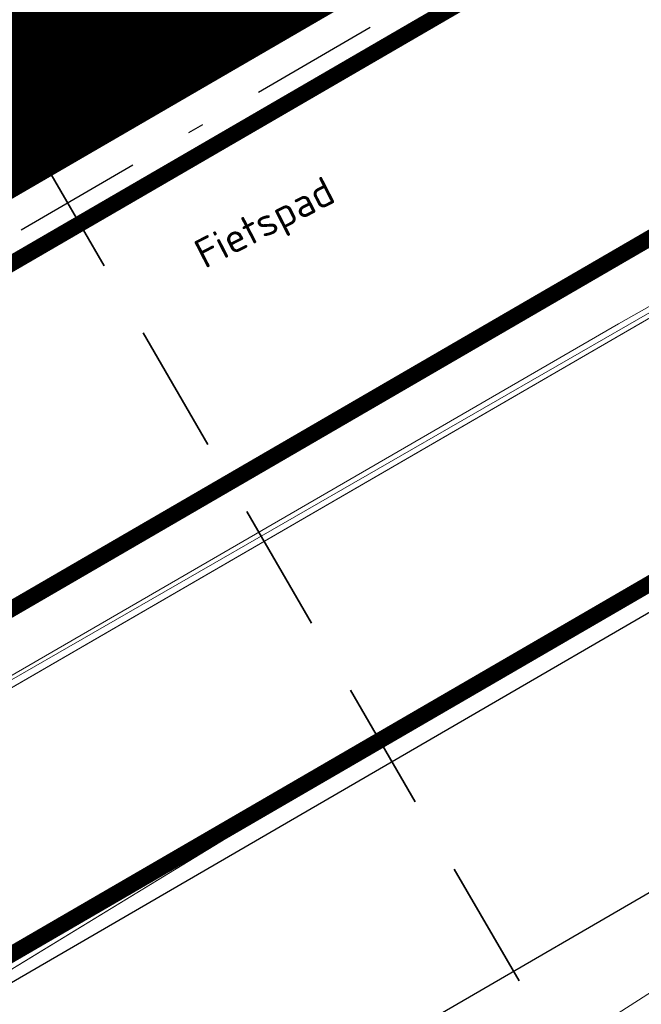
# Model space of a CAD drawing. Header units: metres. Extents: x 163628 to 167855, y 402678 to 405435.
# Tile 403 of 656: x 167381.38 to 167385.23, y 404847.57 to 404853.67. Entities that reach past the tile are written whole.
import ezdxf
from ezdxf import colors
from ezdxf.entities.mleader import LeaderData, LeaderLine
from ezdxf.math import Vec2, Vec3

# ---------------------------------------------------------------- set-up
doc = ezdxf.new("R2010")
doc.units = ezdxf.units.M
for name, pattern in [('X-CA190022.004-UO-DWM_Snelfietsroute$0$1-2', [3, 0, -2, 1]), ('X-CA190022.004-UO-DWM_Snelfietsroute$0$VH-GELEIDEBAND_50X200', [8, 4, -2, 0, -2]), ('X-CA190022.004-UO-WHM_Riolering nieuw$0$RI-HWA_PVC', [6.4, 4, -2.4])]:
    doc.linetypes.add(name, pattern=pattern)
doc.layers.get('0').update_dxf_attribs({"lineweight": 25})
for name, color, linetype, lineweight in [('X-CA190022.004-UO-BGT_Ondergrond$0$GE_316_WGDFietspad_Vlak_GEM', 253, 'Continuous', 9), ('X-CA190022.004-UO-BGT_Ondergrond$0$GE_367_OWGBerm_groenvoorziening_grasenk_GEM', 253, 'Continuous', 9), ('X-CA190022.004-UO-DTM inmeting$0$B-WE-AL-AANPIJLING-T18', 246, 'Continuous', 0), ('X-CA190022.004-UO-DTM inmeting$0$B-WE-GW-WATERGANG_INSTEEK-G', 246, 'Continuous', 0), ('X-CA190022.004-UO-DTM inmeting$0$B-WE-VH-VERHARDING_ASFALT-G', 246, 'Continuous', 0), ('X-CA190022.004-UO-DWM_Snelfietsroute$0$N-WE-GW-BERM-G', 125, 'Continuous', 25), ('X-CA190022.004-UO-DWM_Snelfietsroute$0$N-WE-VH-KANTOPSLUITING_ACHTERKANTBAND-G', 125, 'Continuous', 25), ('X-CA190022.004-UO-DWM_Snelfietsroute$0$N-WE-VH-KANTOPSLUITING_GELEIDEBAND_50X200-G', 125, 'X-CA190022.004-UO-DWM_Snelfietsroute$0$VH-GELEIDEBAND_50X200', 25), ('X-CA190022.004-UO-DWM_Snelfietsroute$0$N-WE-VH-KANTVERHARDING-G', 125, 'Continuous', 25), ('X-CA190022.004-UO-DWM_Snelfietsroute$0$N-WE-VW-MARKERING_LANGS_STREEP_12-G', 7, 'X-CA190022.004-UO-DWM_Snelfietsroute$0$1-2', 35), ('X-CA190022.004-UO-DWM_Snelfietsroute$0$N-WE-VW-MARKERING_LANGS_STREEP_DOORGETROKKEN_010-G', 125, 'Continuous', 25), ('X-CA190022.004-UO-KAD_Percelen$0$B-WE-KG-GRENS_PERCEEL-GV', 150, 'Continuous', 9), ('X-CA190022.004-UO-TXT_Tekst 1op200$0$X-XX-AL-T25- LEADER BOVENGROND EN ONDERGRONDSE INFRA', 7, 'Continuous', 25), ('X-CA190022.004-UO-WHM_Riolering nieuw$0$N-WE-RI-HWA_TRANSPORTLEIDING_PVC_160-G', 150, 'X-CA190022.004-UO-WHM_Riolering nieuw$0$RI-HWA_PVC', 35)]:
    doc.layers.add(name, color=color, linetype=linetype, lineweight=lineweight)
doc.layers.add('X-CA190022.004-UO-DTM inmeting$0$X-XX-AL-MEETPUNT-S', color=246, linetype='Continuous', lineweight=0, plot=False)
for name, color, linetype, lineweight, transparency in [('X-CA190022.004-UO-KL_Wenstracé_v0.3$0$N-WE-KL-TRACE_WENSTRACE-G 1.0m', 74, 'Continuous', 35, 0.6), ('X-CA190022.004-UO-KLIC$0$B-WE-KL-ET_LS-G', 42, 'X-CA190022.004-UO-KLIC$0$1-200 LAAGSPANNING', 0, 0.25), ('X-CA190022.004-UO-KLIC$0$B-WE-KL-ET_LS_KABELBED-G', 42, 'X-CA190022.004-UO-KLIC$0$1-200 LAAGSPANNING', 0, 0.25)]:
    doc.layers.add(name, color=color, linetype=linetype, lineweight=lineweight, transparency=transparency)
doc.styles.add('X-CA190022.004-UO-DTM inmeting$0$NLCS-ISO', font='isocpeur.ttf', dxfattribs={"height": 2.5})
doc.styles.add('X-CA190022.004-UO-KLIC$0$NLCS-ISO', font='NLCS-ISO.ttf')
doc.styles.add('X-CA190022.004-UO-TXT_Tekst 1op200$0$NLCS-ISO-M200-T25', font='NLCS-ISO.ttf', dxfattribs={"height": 0.5})
doc.linetypes.add('X-CA190022.004-UO-KLIC$0$1-200 LAAGSPANNING', pattern='A,1.5,-0.6,["LS",X-CA190022.004-UO-KLIC$0$NLCS-ISO,S=0.24,R=0,X=-0.45,Y=-0.12],-0.05', length=2.15)

# ---------------------------------------------------------------- blocks, each defined once
blk = doc.blocks.new('X-CA190022.004-UO-DTM inmeting$0$punt')
at = {"color": 0, "lineweight": -2}
blk.add_line((0, 0), (0, 0), dxfattribs=at)

msp = doc.modelspace()

# ---------------------------------------------------------------- linework, layer by layer
at = {"layer": 'X-CA190022.004-UO-BGT_Ondergrond$0$GE_316_WGDFietspad_Vlak_GEM', "flags": 128}
for points in [[(167368.981, 404846.466), (167381.557, 404853.698), (167382.306, 404854.129), (167386.437, 404856.505), (167387.316, 404857.01), (167388.203, 404857.52), (167398.04, 404863.177)], [(167400.407, 404860.553), (167389.923, 404854.524), (167320.883, 404814.824), (167303.817, 404805.142)]]:
    msp.add_lwpolyline(points, dxfattribs=at)
at = {"layer": 'X-CA190022.004-UO-BGT_Ondergrond$0$GE_367_OWGBerm_groenvoorziening_grasenk_GEM', "flags": 128}
for points in [[(167303.817, 404805.142), (167320.883, 404814.824), (167389.923, 404854.524), (167400.407, 404860.553)], [(167381.557, 404853.698), (167368.981, 404846.466), (167368.252, 404847.792), (167380.788, 404854.987), (167381.557, 404853.698)]]:
    msp.add_lwpolyline(points, dxfattribs=at)
at = {"layer": 'X-CA190022.004-UO-DTM inmeting$0$B-WE-GW-WATERGANG_INSTEEK-G'}
msp.add_polyline3d([(167424.087, 404868.605, 8.97), (167423.711, 404868.842, 8.959), (167422.989, 404868.93, 8.938), (167422.009, 404868.765, 8.935), (167416.289, 404865.999, 8.928), (167408.983, 404861.929, 8.926), (167399.57, 404856.066, 8.98), (167393.098, 404852.33, 8.886), (167387.013, 404848.752, 8.898), (167380.301, 404844.453, 8.818), (167372.705, 404839.84, 8.811)], dxfattribs=at)
at = {"layer": 'X-CA190022.004-UO-DTM inmeting$0$B-WE-VH-VERHARDING_ASFALT-G'}
for points in [[(167430.8, 404875.151, 9.098), (167423.159, 404870.896, 9.039), (167419.885, 404869.491, 9.019), (167415.21, 404867.573, 8.994), (167410.262, 404865.382, 8.975), (167407.47, 404864.131, 8.981), (167402.865, 404861.819, 9), (167397.822, 404858.933, 8.986), (167391.29, 404855.292, 8.963), (167385.092, 404851.787, 8.956), (167378.108, 404847.743, 8.957), (167370.351, 404843.291, 8.955)], [(167413.376, 404870.576, 9.069), (167409.294, 404868.793, 9.051), (167402.946, 404865.807, 9.04), (167397.19, 404862.576, 9.045), (167392.231, 404859.773, 9.029), (167387.419, 404856.919, 9.034), (167386.497, 404856.528, 9.036), (167382.221, 404854.07, 9.037), (167381.527, 404853.671, 9.03), (167374.765, 404849.697, 9.029), (167368.935, 404846.429, 9.02)]]:
    msp.add_polyline3d(points, dxfattribs=at)
at = {"layer": 'X-CA190022.004-UO-DWM_Snelfietsroute$0$N-WE-GW-BERM-G', "elevation": 9.3202, "flags": 128}
msp.add_lwpolyline([(167330.5885, 404816.5251), (167397.5135, 404855.3677)], dxfattribs=at)
at = {"layer": 'X-CA190022.004-UO-DWM_Snelfietsroute$0$N-WE-VH-KANTOPSLUITING_ACHTERKANTBAND-G', "ltscale": 0.2, "flags": 128}
msp.add_lwpolyline([(167319.5226, 404816.7296), (167321.4679, 404817.8427), (167322.3338, 404818.3399), (167323.1993, 404818.8378), (167324.0645, 404819.3362), (167324.9294, 404819.8352), (167325.7939, 404820.3348), (167326.6581, 404820.835), (167327.5219, 404821.3358), (167327.7272, 404821.455), (167394.6523, 404860.2976)], dxfattribs=at)
at = {"layer": 'X-CA190022.004-UO-DWM_Snelfietsroute$0$N-WE-VH-KANTOPSLUITING_GELEIDEBAND_50X200-G', "ltscale": 0.2, "flags": 128}
msp.add_lwpolyline([(167319.6226, 404816.5564), (167321.5674, 404817.6692), (167322.4334, 404818.1665), (167323.299, 404818.6644), (167324.1643, 404819.1629), (167325.0293, 404819.662), (167325.894, 404820.1617), (167326.7583, 404820.6619), (167327.6222, 404821.1628), (167327.8276, 404821.282), (167394.7527, 404860.1246)], dxfattribs=at)
at = {"layer": 'X-CA190022.004-UO-DWM_Snelfietsroute$0$N-WE-VH-KANTVERHARDING-G', "elevation": 9.3952}
msp.add_lwpolyline([(167329.8355, 404817.8224), (167396.7606, 404856.6651)], dxfattribs=at)
at = {"layer": 'X-CA190022.004-UO-DWM_Snelfietsroute$0$N-WE-VW-MARKERING_LANGS_STREEP_12-G', "linetype": 'X-CA190022.004-UO-DWM_Snelfietsroute$0$1-2', "const_width": 0.1, "flags": 128}
msp.add_lwpolyline([(167321.0534, 404815.0695, 0.001527), (167328.8316, 404819.5522), (167395.7566, 404858.3948, 0.023806), (167403.7512, 404863.5585, 0.023806)], format="xyb", dxfattribs=at)
at = {"layer": 'X-CA190022.004-UO-DWM_Snelfietsroute$0$N-WE-VW-MARKERING_LANGS_STREEP_DOORGETROKKEN_010-G', "const_width": 0.1, "flags": 128}
msp.add_lwpolyline([(167327.9029, 404821.1522), (167394.828, 404859.9949)], dxfattribs=at)
at = {"layer": 'X-CA190022.004-UO-DWM_Snelfietsroute$0$N-WE-VW-MARKERING_LANGS_STREEP_DOORGETROKKEN_010-G', "const_width": 0.1, "elevation": 9.3952, "flags": 128}
msp.add_lwpolyline([(167329.7602, 404817.9522), (167396.6853, 404856.7948)], dxfattribs=at)
at = {"layer": 'X-CA190022.004-UO-KAD_Percelen$0$B-WE-KG-GRENS_PERCEEL-GV', "flags": 128}
for points in [[(167511.504, 404935.8805), (167496.16, 404925.178), (167486.582, 404918.497), (167454.68, 404896.207), (167443.858, 404889.362), (167434.758, 404883.606), (167431.634, 404881.63), (167426.533, 404878.405), (167423.954, 404876.773), (167419.395, 404873.889), (167413.139, 404869.932), (167404.654, 404864.349), (167388.083, 404853.445), (167351.109, 404832.026)], [(167351.109, 404832.026), (167388.083, 404853.445), (167404.654, 404864.349), (167413.139, 404869.932), (167419.395, 404873.889), (167419.331, 404879.921), (167404.164, 404870.058), (167382.833, 404856.187), (167374.007, 404851.05), (167366.213, 404846.514)]]:
    msp.add_lwpolyline(points, dxfattribs=at)
at = {"layer": 'X-CA190022.004-UO-KL_Wenstracé_v0.3$0$N-WE-KL-TRACE_WENSTRACE-G 1.0m', "ltscale": 0.2, "const_width": 1, "flags": 128}
msp.add_lwpolyline([(167369.6499, 404846.3646), (167373.1095, 404848.3725), (167377.4339, 404850.8823), (167381.7583, 404853.3922), (167386.0827, 404855.902), (167387.3651, 404856.6463), (167390.3606, 404858.3849)], dxfattribs=at)
at = {"layer": 'X-CA190022.004-UO-KLIC$0$B-WE-KL-ET_LS-G'}
msp.add_lwpolyline([(167367.858, 404839.569), (167388.501, 404852.166), (167400.462, 404859.464), (167402.054, 404860.438), (167367.858, 404839.569), (167388.501, 404852.166), (167400.462, 404859.464), (167402.054, 404860.438)], dxfattribs=at)
at = {"layer": 'X-CA190022.004-UO-KLIC$0$B-WE-KL-ET_LS_KABELBED-G'}
msp.add_lwpolyline([(167229.408, 404765.532), (167230.078, 404765.306), (167235.706, 404768.097), (167258.199, 404779.249), (167267.462, 404783.842), (167268.385, 404784.323), (167280.358, 404790.876), (167302.33, 404802.902), (167323.774, 404814.639), (167346.185, 404826.906), (167354.641, 404831.534), (167355.547, 404832.057), (167367.858, 404839.569), (167388.501, 404852.166), (167400.462, 404859.464), (167402.054, 404860.438)], dxfattribs=at)
at = {"layer": 'X-CA190022.004-UO-WHM_Riolering nieuw$0$N-WE-RI-HWA_TRANSPORTLEIDING_PVC_160-G', "ltscale": 0.2, "flags": 128}
msp.add_lwpolyline([(167380.8609, 404853.9466), (167384.9419, 404846.9151)], dxfattribs=at)

# ---------------------------------------------------------------- block references
at = {"layer": 'X-CA190022.004-UO-DTM inmeting$0$X-XX-AL-MEETPUNT-S', "linetype": 'ByBlock', "lineweight": -2}
for p in [(167381.527, 404853.671, 9.03), (167385.092, 404851.787, 8.956)]:
    msp.add_blockref('X-CA190022.004-UO-DTM inmeting$0$punt', p, dxfattribs=at)

# ---------------------------------------------------------------- texts
at = {"layer": 'X-CA190022.004-UO-DTM inmeting$0$B-WE-AL-AANPIJLING-T18', "linetype": 'ByBlock', "insert": (167382.9104, 404852.3931), "char_height": 0.18, "attachment_point": 5, "rotation": 27.16151, "style": 'X-CA190022.004-UO-DTM inmeting$0$NLCS-ISO'}
msp.add_mtext_dynamic_manual_height_columns('Fietspad', width=2.268836, gutter_width=12.201, heights=[1.0103], dxfattribs=at)

# ---------------------------------------------------------------- next in the draw order: leaders
at = {"layer": 'X-CA190022.004-UO-TXT_Tekst 1op200$0$X-XX-AL-T25- LEADER BOVENGROND EN ONDERGRONDSE INFRA'}
ml = msp.add_multileader_mtext('Standard', dxfattribs=at)
ml.set_content('Turfven, aanbrengen straatkolken met streklaag in berm, water vanaf percelen afvangen in berm (opsluitband met 5cm zicht) en afvoeren richting bestaande watergang.', color=256, style='X-CA190022.004-UO-TXT_Tekst 1op200$0$NLCS-ISO-M200-T25')
ml.set_leader_properties(color=256, linetype='ByLayer', lineweight=-1)
ml.build(insert=Vec2(0, 0))
ml.multileader.update_dxf_attribs({"text_left_attachment_type": 5, "text_right_attachment_type": 5, "dogleg_length": 0.5, "arrow_head_size": 0.5})
ctx = ml.context
ctx.base_point, ctx.char_height, ctx.arrow_head_size, ctx.landing_gap_size, ctx.plane_origin, ctx.plane_x_axis, ctx.plane_y_axis = Vec3(167386.9328, 404835.4671), 0.5, 0.5, 0.18, Vec3(167400.892, 404831.4707), Vec3(0.78715, 0.616761), Vec3(-0.616761, 0.78715)
ctx.left_attachment, ctx.right_attachment = 5, 5
notes = []
notes.append((ctx, [(0, (1, 1, 0), (167396.2488, 404842.7665), (-0.78715, -0.616761), 0.5, [(0, [(167392.4973, 404847.8794)], 0, [])])]))
ctx.mtext.insert, ctx.mtext.text_direction, ctx.mtext.rotation, ctx.mtext.width, ctx.mtext.defined_height, ctx.mtext.flow_direction = Vec3(167384.0729, 404839.409), Vec3(0.78715, 0.616761), 0.664621, 11.311224, 3.9793, 5
ctx.mtext.has_bg_fill, ctx.mtext.bg_color, ctx.mtext.bg_scale_factor, ctx.mtext.bg_transparency, ctx.mtext.use_window_bg_color = 1, -1027028792, 1.5, 0, 1
for ctx, leaders in notes:
    for number, flags, end, landing, length, lines in leaders:
        leader = LeaderData()
        leader.index, (leader.has_last_leader_line, leader.has_dogleg_vector, leader.attachment_direction) = number, flags
        leader.last_leader_point, leader.dogleg_vector, leader.dogleg_length = Vec3(end), Vec3(landing), length
        for number, points, colour, breaks in lines:
            line = LeaderLine()
            line.index, line.vertices, line.color, line.breaks = number, Vec3.list(points), colors.encode_raw_color(colour), breaks
            leader.lines.append(line)
        ctx.leaders.append(leader)

doc.saveas('drawing.dxf')
